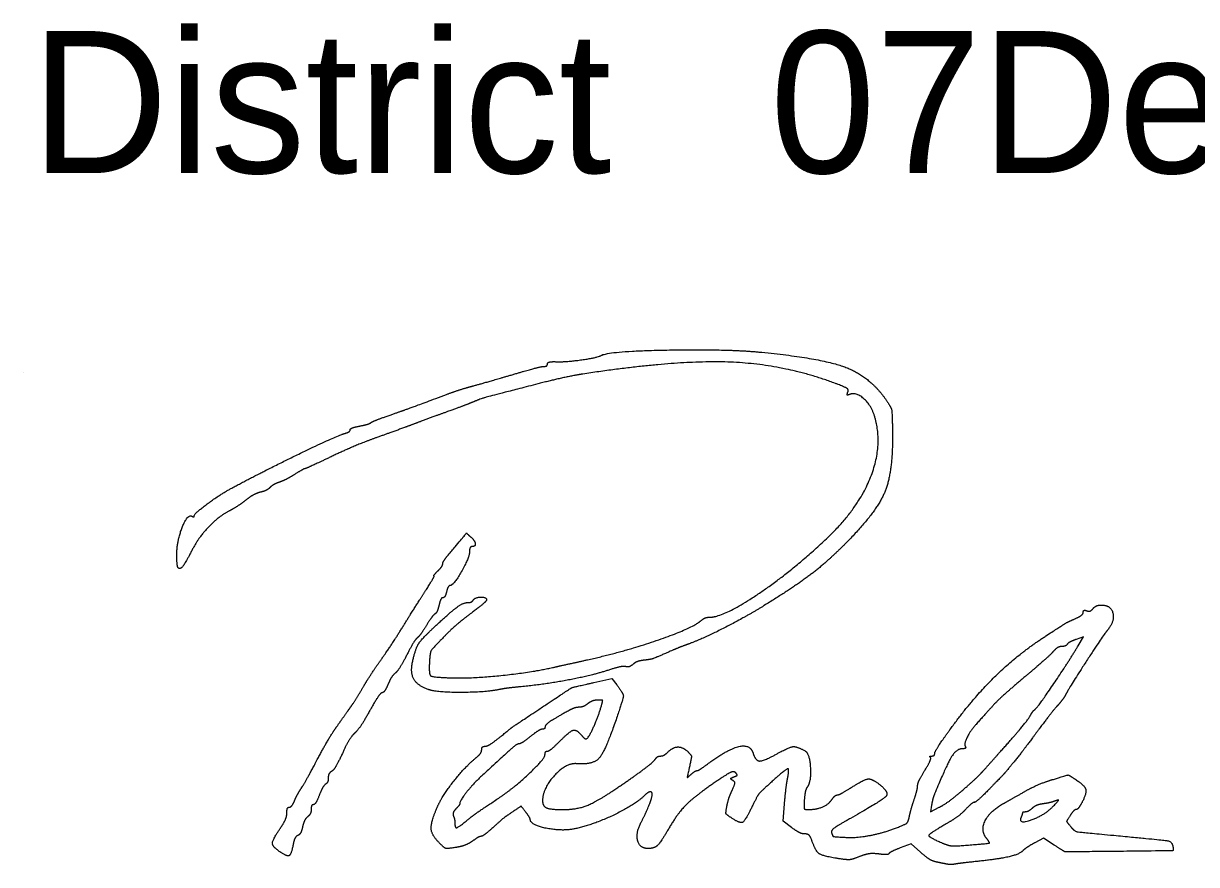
# Model space of a CAD drawing. Extents: x 0 to 34, y 0 to 22.
# Drawn here: x 24.52 to 25.676, y 7.683 to 8.512 of the extents above; entities that cross this region are included whole.
import ezdxf

# ---------------------------------------------------------------- set-up
doc = ezdxf.new("R2010")
doc.units = 0
for name, color, linetype in [('Default', 7, 'Continuous'), ('SH_Data', 7, 'Continuous'), ('SH_Text', 7, 'Continuous')]:
    doc.layers.add(name, color=color, linetype=linetype)

msp = doc.modelspace()

# ---------------------------------------------------------------- linework, layer by layer
at = {"layer": 'Default'}
for points in [[(25.5597, 7.8985), (25.5651, 7.9075), (25.5577, 7.9049)], [(25.0824, 7.8624), (25.1004, 7.8664), (25.1051, 7.8602)], [(25.2773, 7.7196), (25.269, 7.7259), (25.2704, 7.743)], [(25.4153, 7.7415), (25.4143, 7.7351), (25.4229, 7.7395)], [(25.4043, 7.6952), (25.3951, 7.7035), (25.3845, 7.6994)], [(25.5361, 7.7022), (25.5255, 7.709), (25.5171, 7.7045)]]:
    msp.add_lwpolyline(points, dxfattribs=at)
for points in [[(25.0458, 8.1787), (25.0554, 8.1784), (25.0864, 8.1828), (25.0898, 8.1849)], [(25.0898, 8.1849), (25.0966, 8.1891), (25.2136, 8.1914), (25.248, 8.188)], [(25.248, 8.188), (25.3072, 8.1822), (25.3548, 8.1639), (25.3706, 8.1409)], [(25, 8.1653), (25.0161, 8.1701), (25.031, 8.174), (25.033, 8.174)], [(25.033, 8.174), (25.0351, 8.174), (25.0368, 8.1751), (25.0368, 8.1765)], [(25.0368, 8.1765), (25.0368, 8.1779), (25.0408, 8.1789), (25.0458, 8.1787)], [(25.3205, 8.1573), (25.2699, 8.1763), (25.1619, 8.1803), (25.0716, 8.1665)], [(24.9612, 8.1542), (24.9665, 8.1556), (24.9839, 8.1606), (25, 8.1653)], [(25.0716, 8.1665), (25.0623, 8.1651), (25.0424, 8.1607), (25.0272, 8.1568)], [(24.9372, 8.1464), (24.9451, 8.1493), (24.9559, 8.1528), (24.9612, 8.1542)], [(25.0272, 8.1568), (24.9762, 8.1436), (24.9719, 8.1424), (24.9612, 8.138)], [(25.3328, 8.1487), (25.3338, 8.1512), (25.3303, 8.1536), (25.3205, 8.1573)], [(24.8808, 8.1258), (24.8955, 8.1309), (24.9019, 8.1332), (24.9372, 8.1464)], [(24.9612, 8.138), (24.9585, 8.1369), (24.9483, 8.1331), (24.9384, 8.1295)], [(25.3352, 8.1466), (25.3326, 8.1456), (25.3319, 8.1462), (25.3328, 8.1487)], [(25.3586, 8.1267), (25.3553, 8.1364), (25.3409, 8.1488), (25.3352, 8.1466)], [(25.3706, 8.1409), (25.3755, 8.1336), (25.3764, 8.1293), (25.3768, 8.1114)], [(24.9384, 8.1295), (24.9285, 8.1259), (24.9134, 8.1204), (24.9048, 8.1171)], [(25.3131, 8.0055), (25.344, 8.0349), (25.3679, 8.0984), (25.3586, 8.1267)], [(24.8424, 8.1115), (24.8424, 8.1126), (24.8464, 8.1142), (24.8514, 8.1152)], [(24.8514, 8.1152), (24.8563, 8.1161), (24.8615, 8.1176), (24.8628, 8.1186)], [(24.8628, 8.1186), (24.8641, 8.1196), (24.8722, 8.1228), (24.8808, 8.1258)], [(24.9048, 8.1171), (24.8962, 8.1139), (24.88, 8.108), (24.8688, 8.104)], [(24.7248, 8.0536), (24.755, 8.0699), (24.8286, 8.1055), (24.837, 8.108)], [(24.8688, 8.104), (24.8576, 8.1), (24.8372, 8.0915), (24.8236, 8.085)], [(24.837, 8.108), (24.84, 8.1088), (24.8424, 8.1104), (24.8424, 8.1115)], [(25.3768, 8.1114), (25.3775, 8.0706), (25.3614, 8.0309), (25.332, 8.001)], [(24.8236, 8.085), (24.8099, 8.0785), (24.7983, 8.0732), (24.7977, 8.0732)], [(24.7977, 8.0732), (24.7971, 8.0732), (24.7927, 8.0707), (24.7877, 8.0676)], [(24.7729, 8.06), (24.7697, 8.059), (24.7655, 8.0567), (24.7637, 8.0549)], [(24.7877, 8.0676), (24.7828, 8.0645), (24.7761, 8.0611), (24.7729, 8.06)], [(24.6888, 8.027), (24.6888, 8.0291), (24.7142, 8.0479), (24.7248, 8.0536)], [(24.754, 8.0501), (24.7505, 8.0492), (24.7438, 8.0456), (24.7392, 8.042)], [(24.7637, 8.0549), (24.7619, 8.0531), (24.7576, 8.0509), (24.754, 8.0501)], [(24.7392, 8.042), (24.7346, 8.0384), (24.7274, 8.0337), (24.7233, 8.0316)], [(24.6716, 7.9891), (24.6717, 8.0023), (24.6823, 8.0289), (24.6865, 8.0263)], [(24.6865, 8.0263), (24.6877, 8.0256), (24.6888, 8.0259), (24.6888, 8.027)], [(24.7233, 8.0316), (24.7129, 8.0263), (24.693, 8.0055), (24.6868, 7.9933)], [(24.939, 7.9881), (24.9575, 8.0102), (24.9568, 8.0096), (24.9609, 8.0062)], [(24.9609, 8.0062), (24.9652, 8.0027), (24.9661, 7.9964), (24.9624, 7.9964)], [(25.1964, 7.9268), (25.2105, 7.9268), (25.2786, 7.9727), (25.3131, 8.0055)], [(25.332, 8.001), (25.3134, 7.9821), (25.281, 7.9572), (25.2505, 7.9384)], [(24.673, 7.9754), (24.6722, 7.9762), (24.6716, 7.9824), (24.6716, 7.9891)], [(24.6868, 7.9933), (24.6801, 7.9804), (24.6748, 7.9736), (24.673, 7.9754)], [(24.9336, 7.9794), (24.9336, 7.9806), (24.936, 7.9845), (24.939, 7.9881)], [(24.96, 7.9913), (24.96, 7.9858), (24.9441, 7.958), (24.9409, 7.958)], [(24.9624, 7.9964), (24.9611, 7.9964), (24.96, 7.9941), (24.96, 7.9913)], [(24.9288, 7.9724), (24.9314, 7.975), (24.9336, 7.9782), (24.9336, 7.9794)], [(24.916, 7.9519), (24.9216, 7.9606), (24.9256, 7.9676), (24.925, 7.9676)], [(24.925, 7.9676), (24.9245, 7.9676), (24.9261, 7.9698), (24.9288, 7.9724)], [(24.9409, 7.958), (24.9398, 7.958), (24.9382, 7.9553), (24.9374, 7.952)], [(24.894, 7.9169), (24.9006, 7.9276), (24.9105, 7.9433), (24.916, 7.9519)], [(24.9337, 7.946), (24.9325, 7.946), (24.9309, 7.9428), (24.93, 7.9388)], [(24.9374, 7.952), (24.9366, 7.9487), (24.9349, 7.946), (24.9337, 7.946)], [(24.9576, 7.9412), (24.9601, 7.9412), (24.9628, 7.9423), (24.9636, 7.9436)], [(24.9768, 7.944), (24.9768, 7.9429), (24.97, 7.937), (24.9618, 7.9309)], [(24.9636, 7.9436), (24.9654, 7.9465), (24.9768, 7.9468), (24.9768, 7.944)], [(24.9261, 7.9302), (24.9248, 7.9294), (24.921, 7.9243), (24.9176, 7.9188)], [(24.9252, 7.917), (24.9409, 7.9317), (24.9536, 7.9412), (24.9576, 7.9412)], [(24.93, 7.9388), (24.9291, 7.9349), (24.9274, 7.931), (24.9261, 7.9302)], [(24.9618, 7.9309), (24.9535, 7.9247), (24.941, 7.9139), (24.934, 7.9067)], [(25.2505, 7.9384), (25.2313, 7.9266), (25.1901, 7.9056), (25.176, 7.9005)], [(25.557, 7.9254), (25.5613, 7.9274), (25.5648, 7.9302), (25.5648, 7.9317)], [(25.5648, 7.9317), (25.5648, 7.9333), (25.5663, 7.9339), (25.5682, 7.9332)], [(25.5682, 7.9332), (25.5701, 7.9325), (25.5729, 7.9334), (25.5745, 7.9354)], [(25.5745, 7.9354), (25.5761, 7.9373), (25.5798, 7.9388), (25.5827, 7.9388)], [(25.5827, 7.9388), (25.5921, 7.9388), (25.5959, 7.9228), (25.5885, 7.9138)], [(24.9176, 7.9188), (24.9142, 7.9133), (24.9101, 7.9077), (24.9084, 7.9064)], [(25.0764, 7.8849), (25.1133, 7.8931), (25.1796, 7.916), (25.1882, 7.9235)], [(25.1882, 7.9235), (25.1903, 7.9253), (25.1939, 7.9268), (25.1964, 7.9268)], [(25.528, 7.9084), (25.5469, 7.9207), (25.5488, 7.9218), (25.557, 7.9254)], [(24.8722, 7.884), (24.8776, 7.8915), (24.8874, 7.9063), (24.894, 7.9169)], [(24.9038, 7.8824), (24.9066, 7.8955), (24.9127, 7.9054), (24.9252, 7.917)], [(24.934, 7.9067), (24.9233, 7.8958), (24.9211, 7.8921), (24.9206, 7.8839)], [(25.4334, 7.8159), (25.4556, 7.8467), (25.5007, 7.8907), (25.528, 7.9084)], [(25.5885, 7.9138), (25.5843, 7.9088), (25.5515, 7.8583), (25.5483, 7.8521)], [(24.9084, 7.9064), (24.9068, 7.905), (24.9021, 7.8974), (24.8981, 7.8894)], [(25.176, 7.9005), (25.1714, 7.8988), (25.1643, 7.896), (25.1603, 7.8943)], [(25.5169, 7.8356), (25.5197, 7.8376), (25.5479, 7.8791), (25.5597, 7.8985)], [(25.5437, 7.898), (25.5415, 7.898), (25.5375, 7.8956), (25.5349, 7.8926)], [(25.549, 7.9002), (25.5483, 7.899), (25.5459, 7.898), (25.5437, 7.898)], [(25.5577, 7.9049), (25.5537, 7.9035), (25.5498, 7.9014), (25.549, 7.9002)], [(24.8555, 7.8584), (24.8593, 7.865), (24.8669, 7.8765), (24.8722, 7.884)], [(24.8981, 7.8894), (24.8941, 7.8815), (24.889, 7.8735), (24.8868, 7.8717)], [(24.9206, 7.8839), (24.9197, 7.8704), (24.9238, 7.8676), (24.9444, 7.867)], [(25.0428, 7.8774), (25.0507, 7.8792), (25.0658, 7.8825), (25.0764, 7.8849)], [(25.1318, 7.8844), (25.1279, 7.884), (25.123, 7.8821), (25.121, 7.8803)], [(25.1603, 7.8943), (25.1433, 7.8868), (25.1384, 7.8851), (25.1318, 7.8844)], [(25.5349, 7.8926), (25.5322, 7.8896), (25.5197, 7.8786), (25.5072, 7.868)], [(24.9192, 7.8556), (24.9087, 7.8595), (24.9016, 7.8719), (24.9038, 7.8824)], [(24.9444, 7.867), (24.9636, 7.8665), (25.0215, 7.8726), (25.0428, 7.8774)], [(25.0962, 7.8744), (25.0797, 7.8691), (25.0346, 7.8606), (25.0108, 7.8583)], [(25.1142, 7.8781), (25.1125, 7.8787), (25.1044, 7.8771), (25.0962, 7.8744)], [(25.121, 7.8803), (25.1189, 7.8785), (25.1158, 7.8775), (25.1142, 7.8781)], [(24.8868, 7.8717), (24.8847, 7.8699), (24.8814, 7.8648), (24.8796, 7.8604)], [(25.0284, 7.836), (25.06, 7.857), (25.0614, 7.8577), (25.0824, 7.8624)], [(25.5072, 7.868), (25.4876, 7.8515), (25.4759, 7.8401), (25.4592, 7.8212)], [(24.8425, 7.8378), (24.8458, 7.8425), (24.8517, 7.8518), (24.8555, 7.8584)], [(24.8739, 7.8524), (24.8726, 7.8524), (24.8672, 7.8445), (24.8618, 7.8348)], [(24.8796, 7.8604), (24.8777, 7.856), (24.8752, 7.8524), (24.8739, 7.8524)], [(24.9904, 7.8557), (24.9767, 7.8527), (24.9272, 7.8526), (24.9192, 7.8556)], [(25.0108, 7.8583), (25.0025, 7.8575), (24.9933, 7.8563), (24.9904, 7.8557)], [(25.1051, 7.8602), (25.1117, 7.8515), (25.1115, 7.8466), (25.1038, 7.8241)], [(25.5483, 7.8521), (25.5466, 7.8487), (25.5427, 7.8432), (25.5397, 7.84)], [(24.8289, 7.8186), (24.833, 7.8244), (24.8391, 7.833), (24.8425, 7.8378)], [(25.0678, 7.838), (25.0656, 7.838), (25.0612, 7.8366), (25.0581, 7.8349)], [(25.0765, 7.8415), (25.074, 7.8396), (25.07, 7.838), (25.0678, 7.838)], [(25.075, 7.8068), (25.0768, 7.8068), (25.0866, 7.8279), (25.0897, 7.8386)], [(25.0864, 7.8451), (25.0835, 7.8451), (25.0791, 7.8435), (25.0765, 7.8415)], [(25.0897, 7.8386), (25.0914, 7.8444), (25.091, 7.8452), (25.0864, 7.8451)], [(25.5397, 7.84), (25.5367, 7.8368), (25.5278, 7.8254), (25.5199, 7.8148)], [(24.8618, 7.8348), (24.8565, 7.8252), (24.8498, 7.8152), (24.847, 7.8126)], [(24.9892, 7.808), (25.0029, 7.8191), (25.0009, 7.8177), (25.0284, 7.836)], [(25.0581, 7.8349), (25.0436, 7.8269), (25.0344, 7.8205), (25.0344, 7.8186)], [(25.4817, 7.7927), (25.497, 7.8098), (25.5106, 7.8261), (25.513, 7.8305)], [(25.513, 7.8305), (25.5142, 7.8326), (25.5159, 7.8349), (25.5169, 7.8356)], [(24.81, 7.7864), (24.8163, 7.7983), (24.8248, 7.8128), (24.8289, 7.8186)], [(25.0317, 7.8164), (25.0303, 7.8164), (25.025, 7.8132), (25.02, 7.8092)], [(25.0344, 7.8186), (25.0344, 7.8174), (25.0332, 7.8164), (25.0317, 7.8164)], [(25.0488, 7.8044), (25.0589, 7.8145), (25.0654, 7.8164), (25.0704, 7.8104)], [(25.1038, 7.8241), (25.0935, 7.7942), (25.0815, 7.7811), (25.0656, 7.7824)], [(25.4184, 7.7926), (25.4184, 7.794), (25.4251, 7.8045), (25.4334, 7.8159)], [(25.4592, 7.8212), (25.4533, 7.8146), (25.4471, 7.8018), (25.4485, 7.7994)], [(25.5199, 7.8148), (25.512, 7.8041), (25.5043, 7.7939), (25.5029, 7.7921)], [(24.847, 7.8126), (24.8441, 7.8101), (24.8386, 7.801), (24.8347, 7.7924)], [(24.9754, 7.7996), (24.9772, 7.7996), (24.9834, 7.8034), (24.9892, 7.808)], [(25.02, 7.8092), (25.015, 7.8052), (25.01, 7.802), (25.0088, 7.802)], [(25.0368, 7.7948), (25.0381, 7.7948), (25.0435, 7.7991), (25.0488, 7.8044)], [(25.0704, 7.8104), (25.072, 7.8084), (25.0741, 7.8068), (25.075, 7.8068)], [(24.8347, 7.7924), (24.8307, 7.7838), (24.826, 7.7759), (24.8242, 7.7749)], [(24.9666, 7.7884), (24.9695, 7.7908), (24.972, 7.7943), (24.972, 7.7962)], [(24.972, 7.7962), (24.972, 7.7981), (24.9735, 7.7996), (24.9754, 7.7996)], [(25.0088, 7.802), (25.0069, 7.802), (24.9985, 7.7947), (24.9732, 7.7715)], [(24.9883, 7.7482), (25.0039, 7.7586), (25.0344, 7.7874), (25.0344, 7.7917)], [(25.0344, 7.7917), (25.0344, 7.7934), (25.0355, 7.7948), (25.0368, 7.7948)], [(25.1483, 7.79), (25.1501, 7.79), (25.1534, 7.7918), (25.1555, 7.7939)], [(25.1555, 7.7939), (25.1605, 7.7989), (25.1705, 7.7989), (25.1754, 7.794)], [(25.1754, 7.794), (25.1786, 7.7908), (25.1788, 7.7883), (25.1767, 7.7792)], [(25.1935, 7.7813), (25.2138, 7.7965), (25.2365, 7.8021), (25.2395, 7.7927)], [(25.2395, 7.7927), (25.2419, 7.7851), (25.25, 7.785), (25.2633, 7.7923)], [(25.2633, 7.7923), (25.2752, 7.7989), (25.2825, 7.7996), (25.2907, 7.795)], [(25.2907, 7.795), (25.2951, 7.7926), (25.2967, 7.7646), (25.2928, 7.7594)], [(25.4156, 7.79), (25.4171, 7.79), (25.4184, 7.7912), (25.4184, 7.7926)], [(25.4462, 7.7972), (25.4399, 7.7972), (25.4304, 7.782), (25.4183, 7.7528)], [(25.4485, 7.7994), (25.4493, 7.7982), (25.4482, 7.7972), (25.4462, 7.7972)], [(25.4661, 7.7752), (25.4692, 7.7787), (25.4762, 7.7866), (25.4817, 7.7927)], [(25.5029, 7.7921), (25.4896, 7.7757), (25.485, 7.7705), (25.4732, 7.7584)], [(24.7946, 7.7588), (24.7968, 7.7621), (24.8037, 7.7745), (24.81, 7.7864)], [(24.9285, 7.7401), (24.933, 7.7506), (24.9562, 7.78), (24.9666, 7.7884)], [(25.0656, 7.7824), (25.0552, 7.7833), (25.032, 7.758), (25.032, 7.7457)], [(25.1004, 7.7551), (25.119, 7.7675), (25.1414, 7.7842), (25.1431, 7.7869)], [(25.1431, 7.7869), (25.1442, 7.7886), (25.1465, 7.79), (25.1483, 7.79)], [(25.1841, 7.7756), (25.1851, 7.7756), (25.1893, 7.7782), (25.1935, 7.7813)], [(25.4086, 7.7757), (25.4125, 7.782), (25.415, 7.7878), (25.4142, 7.7886)], [(25.4142, 7.7886), (25.4134, 7.7894), (25.414, 7.79), (25.4156, 7.79)], [(24.8208, 7.7684), (24.8208, 7.7659), (24.8197, 7.7632), (24.8183, 7.7623)], [(24.8242, 7.7749), (24.8223, 7.7738), (24.8208, 7.7709), (24.8208, 7.7684)], [(24.9732, 7.7715), (24.9641, 7.7631), (24.9504, 7.746), (24.9504, 7.7431)], [(25.1767, 7.7792), (25.1744, 7.769), (25.1745, 7.7685), (25.1783, 7.7719)], [(25.1783, 7.7719), (25.1805, 7.7739), (25.1832, 7.7756), (25.1841, 7.7756)], [(25.2222, 7.7735), (25.2204, 7.7753), (25.2145, 7.7726), (25.202, 7.7641)], [(25.2194, 7.7659), (25.2172, 7.7673), (25.2175, 7.7682), (25.2206, 7.7694)], [(25.2206, 7.7694), (25.2236, 7.7705), (25.224, 7.7717), (25.2222, 7.7735)], [(25.2633, 7.7695), (25.2474, 7.7554), (25.2437, 7.751), (25.2382, 7.7397)], [(25.2734, 7.7678), (25.2752, 7.7773), (25.2726, 7.7777), (25.2633, 7.7695)], [(25.4016, 7.7609), (25.4016, 7.7628), (25.4047, 7.7694), (25.4086, 7.7757)], [(25.446, 7.7563), (25.4539, 7.7632), (25.4629, 7.7716), (25.4661, 7.7752)], [(25.5353, 7.767), (25.5493, 7.7713), (25.5505, 7.7713), (25.5564, 7.7674)], [(24.7877, 7.7462), (24.7893, 7.7498), (24.7924, 7.7555), (24.7946, 7.7588)], [(24.8183, 7.7623), (24.8169, 7.7615), (24.8141, 7.7566), (24.812, 7.7514)], [(25.202, 7.7641), (25.1823, 7.7506), (25.1651, 7.7336), (25.1568, 7.7192)], [(25.2187, 7.756), (25.2215, 7.7623), (25.2217, 7.7645), (25.2194, 7.7659)], [(25.2704, 7.743), (25.2712, 7.7523), (25.2726, 7.7635), (25.2734, 7.7678)], [(25.2928, 7.7594), (25.2916, 7.7578), (25.2903, 7.7521), (25.2899, 7.7468)], [(25.3224, 7.7516), (25.3236, 7.7516), (25.3297, 7.7548), (25.336, 7.7588)], [(25.3642, 7.7618), (25.3739, 7.7542), (25.367, 7.7463), (25.3354, 7.7285)], [(25.336, 7.7588), (25.3489, 7.767), (25.3565, 7.7678), (25.3642, 7.7618)], [(25.3981, 7.7468), (25.4, 7.7527), (25.4016, 7.7591), (25.4016, 7.7609)], [(25.4732, 7.7584), (25.4657, 7.7507), (25.4586, 7.7444), (25.4576, 7.7444)], [(25.506, 7.7544), (25.5139, 7.7589), (25.5271, 7.7646), (25.5353, 7.767)], [(25.5564, 7.7674), (25.566, 7.7611), (25.5684, 7.7537), (25.5638, 7.7447)], [(24.7824, 7.7396), (24.7838, 7.7396), (24.7862, 7.7426), (24.7877, 7.7462)], [(24.812, 7.7514), (24.81, 7.7462), (24.8073, 7.742), (24.8061, 7.742)], [(24.9568, 7.7259), (24.9643, 7.732), (24.9696, 7.7357), (24.9883, 7.7482)], [(25.032, 7.7457), (25.032, 7.7405), (25.0398, 7.7372), (25.0519, 7.7372)], [(25.0519, 7.7372), (25.065, 7.7372), (25.0841, 7.7443), (25.1004, 7.7551)], [(25.1324, 7.751), (25.1228, 7.7418), (25.084, 7.723), (25.0656, 7.7186)], [(25.1294, 7.7252), (25.1335, 7.7329), (25.14, 7.7492), (25.14, 7.7519)], [(25.14, 7.7519), (25.14, 7.755), (25.136, 7.7545), (25.1324, 7.751)], [(25.2136, 7.7404), (25.2144, 7.7446), (25.2166, 7.7516), (25.2187, 7.756)], [(25.2899, 7.7468), (25.2894, 7.7392), (25.2901, 7.7372), (25.2932, 7.7372)], [(25.2932, 7.7372), (25.3016, 7.7372), (25.3136, 7.7421), (25.3168, 7.7467)], [(25.3168, 7.7467), (25.3187, 7.7494), (25.3212, 7.7516), (25.3224, 7.7516)], [(25.3933, 7.7297), (25.394, 7.7332), (25.3961, 7.7409), (25.3981, 7.7468)], [(25.4183, 7.7528), (25.4172, 7.7502), (25.4159, 7.7451), (25.4153, 7.7415)], [(25.4229, 7.7395), (25.4277, 7.7419), (25.4381, 7.7495), (25.446, 7.7563)], [(25.4864, 7.7433), (25.4893, 7.7449), (25.4981, 7.7498), (25.506, 7.7544)], [(25.5372, 7.7457), (25.5345, 7.7447), (25.5292, 7.7434), (25.5254, 7.7429)], [(25.5348, 7.7401), (25.5403, 7.7457), (25.5408, 7.747), (25.5372, 7.7457)], [(24.7742, 7.7197), (24.7774, 7.7244), (24.78, 7.7308), (24.78, 7.7339)], [(24.78, 7.7339), (24.78, 7.7371), (24.7811, 7.7396), (24.7824, 7.7396)], [(24.804, 7.7375), (24.804, 7.735), (24.8024, 7.7317), (24.8005, 7.7301)], [(24.8061, 7.742), (24.8049, 7.742), (24.804, 7.74), (24.804, 7.7375)], [(24.9302, 7.7044), (24.9225, 7.712), (24.9219, 7.7249), (24.9285, 7.7401)], [(24.9466, 7.7379), (24.9446, 7.7359), (24.9435, 7.7326), (24.9442, 7.7307)], [(24.9504, 7.7431), (24.9504, 7.7423), (24.9487, 7.74), (24.9466, 7.7379)], [(25.0041, 7.736), (24.9959, 7.7306), (24.9933, 7.7286), (24.9821, 7.7186)], [(25.0154, 7.7347), (25.0109, 7.7405), (25.0108, 7.7405), (25.0041, 7.736)], [(25.0199, 7.7273), (25.0199, 7.7281), (25.0179, 7.7314), (25.0154, 7.7347)], [(25.2182, 7.7289), (25.2132, 7.7322), (25.2124, 7.7341), (25.2136, 7.7404)], [(25.2382, 7.7397), (25.2315, 7.726), (25.2267, 7.7233), (25.2182, 7.7289)], [(25.449, 7.7375), (25.4454, 7.7336), (25.4373, 7.7275), (25.431, 7.7239)], [(25.4576, 7.7444), (25.4565, 7.7444), (25.4526, 7.7413), (25.449, 7.7375)], [(25.4694, 7.7089), (25.4633, 7.7164), (25.4731, 7.7361), (25.4864, 7.7433)], [(25.5033, 7.7291), (25.5008, 7.7225), (25.5263, 7.7315), (25.5348, 7.7401)], [(25.5048, 7.7338), (25.5048, 7.7333), (25.5041, 7.7311), (25.5033, 7.7291)], [(25.5076, 7.7348), (25.506, 7.7348), (25.5048, 7.7344), (25.5048, 7.7338)], [(25.5144, 7.7384), (25.5122, 7.7364), (25.5091, 7.7348), (25.5076, 7.7348)], [(25.5254, 7.7429), (25.5215, 7.7424), (25.5166, 7.7404), (25.5144, 7.7384)], [(25.5578, 7.7372), (25.5567, 7.7372), (25.554, 7.7346), (25.5519, 7.7314)], [(25.5638, 7.7447), (25.5616, 7.7406), (25.5589, 7.7372), (25.5578, 7.7372)], [(24.8005, 7.7301), (24.7986, 7.7286), (24.7964, 7.724), (24.7955, 7.7201)], [(24.9442, 7.7307), (24.945, 7.7288), (24.9456, 7.7257), (24.9456, 7.7238)], [(24.9456, 7.7238), (24.9456, 7.719), (24.949, 7.7196), (24.9568, 7.7259)], [(25.0656, 7.7186), (25.0527, 7.7155), (25.0201, 7.7217), (25.0199, 7.7273)], [(25.1361, 7.6988), (25.1277, 7.6988), (25.1237, 7.7146), (25.1294, 7.7252)], [(25.3354, 7.7285), (25.3222, 7.7211), (25.316, 7.7163), (25.3168, 7.7141)], [(25.3806, 7.7191), (25.3894, 7.7225), (25.3923, 7.7249), (25.3933, 7.7297)], [(25.431, 7.7239), (25.4131, 7.7134), (25.412, 7.7102), (25.425, 7.7046)], [(25.5519, 7.7314), (25.5484, 7.726), (25.5484, 7.7252), (25.5523, 7.7205)], [(24.7725, 7.696), (24.7655, 7.7009), (24.7659, 7.7076), (24.7742, 7.7197)], [(24.7908, 7.7117), (24.7891, 7.711), (24.787, 7.7069), (24.7862, 7.7025)], [(24.7955, 7.7201), (24.7946, 7.7161), (24.7925, 7.7123), (24.7908, 7.7117)], [(24.9714, 7.7108), (24.9703, 7.7108), (24.9665, 7.7087), (24.9629, 7.7061)], [(24.9821, 7.7186), (24.9773, 7.7143), (24.9725, 7.7108), (24.9714, 7.7108)], [(25.1568, 7.7192), (25.1486, 7.7051), (25.1422, 7.6988), (25.1361, 7.6988)], [(25.2903, 7.7132), (25.2877, 7.7132), (25.2819, 7.7161), (25.2773, 7.7196)], [(25.2978, 7.7054), (25.296, 7.7106), (25.2934, 7.7132), (25.2903, 7.7132)], [(25.3168, 7.7141), (25.3181, 7.7107), (25.3188, 7.7105), (25.3308, 7.7098)], [(25.3308, 7.7098), (25.3413, 7.7092), (25.3674, 7.7141), (25.3806, 7.7191)], [(25.5523, 7.7205), (25.5559, 7.7159), (25.5609, 7.7149), (25.5948, 7.7118)], [(25.5948, 7.7118), (25.6439, 7.7072), (25.6521, 7.7057), (25.6531, 7.7009)], [(24.7862, 7.7025), (24.7843, 7.6927), (24.7801, 7.6907), (24.7725, 7.696)], [(24.9464, 7.6998), (24.9377, 7.6985), (24.9355, 7.6991), (24.9302, 7.7044)], [(24.9629, 7.7061), (24.9593, 7.7035), (24.9519, 7.7007), (24.9464, 7.6998)], [(25.3232, 7.6889), (25.3082, 7.6913), (25.3013, 7.6957), (25.2978, 7.7054)], [(25.3845, 7.6994), (25.3787, 7.6972), (25.3737, 7.6946), (25.3733, 7.6937)], [(25.425, 7.7046), (25.4318, 7.7017), (25.4383, 7.7011), (25.4518, 7.7022)], [(25.4518, 7.7022), (25.4713, 7.7038), (25.4731, 7.7044), (25.4694, 7.7089)], [(25.5171, 7.7045), (25.5125, 7.702), (25.5072, 7.6985), (25.5054, 7.6967)], [(25.5828, 7.6958), (25.5471, 7.6954), (25.5467, 7.6955), (25.5361, 7.7022)], [(25.6531, 7.7009), (25.6539, 7.6967), (25.6519, 7.6965), (25.5828, 7.6958)], [(25.3443, 7.6908), (25.3373, 7.688), (25.3318, 7.6875), (25.3232, 7.6889)], [(25.3632, 7.6934), (25.3574, 7.6941), (25.3501, 7.6931), (25.3443, 7.6908)], [(25.3733, 7.6937), (25.3729, 7.6928), (25.3683, 7.6927), (25.3632, 7.6934)], [(25.4189, 7.6858), (25.4159, 7.6864), (25.4093, 7.6907), (25.4043, 7.6952)], [(25.5054, 7.6967), (25.5017, 7.6929), (25.4802, 7.6881), (25.4568, 7.6857)], [(25.4292, 7.6836), (25.4265, 7.6842), (25.4219, 7.6851), (25.4189, 7.6858)], [(25.4376, 7.6833), (25.4356, 7.6829), (25.4318, 7.6831), (25.4292, 7.6836)], [(25.4568, 7.6857), (25.4482, 7.6848), (25.4396, 7.6837), (25.4376, 7.6833)]]:
    msp.add_open_spline(points, degree=2, dxfattribs=at)
at = {"layer": 'SH_Data'}
msp.add_line((24.5205, 8.1679), (24.5205, 8.1679), dxfattribs=at)

# ---------------------------------------------------------------- texts
at = {"layer": 'SH_Text'}
for s in ['District       Deputy Director', '              07']:
    msp.add_text(s, height=0.14, dxfattribs=at).set_placement((24.5279, 8.3647))

doc.saveas('drawing.dxf')
